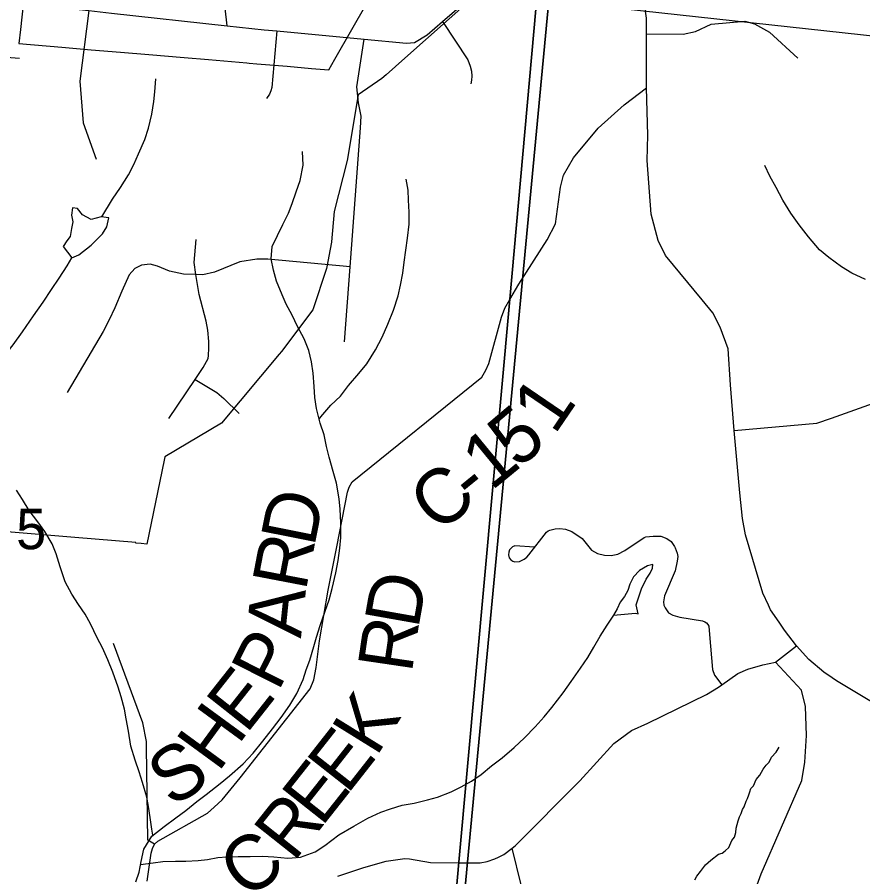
# Model space of a CAD drawing. Extents: x -8.2 to 38.5, y -0.1 to 21.9.
# Drawn here: x 3.486 to 4.362, y 19.383 to 20.274 of the extents above; entities that cross this region are included whole.
import ezdxf

# ---------------------------------------------------------------- set-up
doc = ezdxf.new("R2010")
doc.units = 0
for name, color, linetype in [('Default', 7, 'Continuous'), ('GM_X_Adjacent_County_Text', 7, 'Continuous'), ('GM_X_Airport_Location_Class_2', 7, 'Continuous'), ('GM_X_Airport_Location_Class_3', 7, 'Continuous'), ('GM_X_County_Road_Text', 7, 'Continuous'), ('GM_X_Minor_Lake', 7, 'Continuous'), ('GM_X_Minor_Lake_Text', 7, 'Continuous'), ('GM_X_Minor_River', 7, 'Continuous'), ('GM_X_Township_Subdivision_Text', 7, 'Continuous'), ('GM_X_Township_Text', 7, 'Continuous')]:
    doc.layers.add(name, color=color, linetype=linetype)

msp = doc.modelspace()

# ---------------------------------------------------------------- linework, layer by layer
at = {"layer": 'Default'}
for points in [[(3.74862, 17.38985), (3.81842, 18.05156), (3.84352, 18.28947), (3.84494, 18.30297), (3.84719, 18.32786), (3.88536, 18.75168), (3.92891, 19.23533), (3.94356, 19.39793), (3.99614, 19.98173), (4.03018, 20.35971), (4.0404, 20.46486), (4.04668, 20.55326), (4.06654, 20.76352), (4.06663, 20.76446), (2.16338, 20.76446), (2.16338, 15.43171)], [(8.96338, 15.31357), (8.96338, 20.75346), (8.88416, 20.76446), (4.06663, 20.76446), (4.06654, 20.76352), (4.04668, 20.55326), (4.0404, 20.46486), (4.03018, 20.35971), (3.99614, 19.98173), (3.94356, 19.39793), (3.92891, 19.23533), (3.88536, 18.75168), (3.84719, 18.32786), (3.84494, 18.30297), (3.84352, 18.28947), (3.81842, 18.05156), (3.74862, 17.38985)], [(3.49175, 20.28691), (3.48904, 20.26121), (3.4875, 20.24657), (3.53196, 20.2428), (3.5624, 20.24022), (3.59288, 20.23764), (3.62229, 20.23515), (3.65879, 20.23206), (3.68405, 20.22993), (3.72387, 20.22656), (3.72626, 20.22635), (3.73406, 20.22569), (3.76545, 20.22303), (3.79065, 20.2209), (3.80861, 20.21938), (3.81483, 20.23026), (3.86514, 20.31832)], [(3.97947, 20.31326), (3.88745, 20.23157), (3.86804, 20.21435), (3.86374, 20.21054), (3.83913, 20.19362), (3.82773, 20.12542), (3.81406, 20.07248), (3.81135, 20.04106), (3.81132, 20.04078), (3.80616, 20.01345), (3.79213, 19.97065), (3.7595, 19.92752), (3.75727, 19.92456), (3.69736, 19.85322), (3.63873, 19.8181), (3.638, 19.81459), (3.61991, 19.72779), (3.6142, 19.72827), (3.60868, 19.72875), (3.60873, 19.729), (3.60878, 19.72925), (3.60879, 19.72934), (3.54558, 19.73451), (3.43813, 19.74337)]]:
    msp.add_lwpolyline(points, dxfattribs=at)
msp.add_lwpolyline([(5.1033, 20.76446), (4.07381, 20.76446), (4.03667, 20.29136), (5.04669, 20.18114)], close=True, dxfattribs=at)
at = {"layer": 'GM_X_Adjacent_County_Text'}
for points in [[(3.04131, 20.39747), (4.03667, 20.29136), (3.94314, 19.29912), (2.94081, 19.38227)], [(5.04669, 20.18114), (4.94575, 19.17922), (3.94314, 19.29912), (4.03667, 20.29136)]]:
    msp.add_lwpolyline(points, close=True, dxfattribs=at)
at = {"layer": 'GM_X_Airport_Location_Class_2'}
for points in [[(3.55998, 20.28074), (3.55059, 20.20767), (3.55425, 20.16455), (3.56755, 20.12681)], [(3.43722, 20.2317), (3.44684, 20.23441), (3.48826, 20.23155)], [(3.61965, 19.51696), (3.61955, 19.52302), (3.61596, 19.54255), (3.58565, 19.62476)], [(3.62796, 19.41673), (3.6211, 19.42077), (3.61965, 19.51696)]]:
    msp.add_lwpolyline(points, dxfattribs=at)
at = {"layer": 'GM_X_Airport_Location_Class_3'}
for points in [[(4.27528, 19.64689), (4.26654, 19.65962), (4.26429, 19.66442), (4.25843, 19.67694), (4.24066, 19.73726), (4.23737, 19.75437), (4.23452, 19.78069), (4.2286, 19.84539), (4.22509, 19.89298), (4.22259, 19.93011), (4.21439, 19.95264), (4.20666, 19.96755), (4.1957, 19.98093), (4.15753, 20.02702), (4.15006, 20.04228), (4.14289, 20.0697), (4.13845, 20.12525), (4.13921, 20.1517), (4.13801, 20.2007), (4.1378, 20.25685), (4.1378, 20.27308), (4.13582, 20.28733)], [(4.33027, 19.58913), (4.32164, 19.59502), (4.30602, 19.60807), (4.29351, 19.62219), (4.2811, 19.63841), (4.27528, 19.64689)], [(4.43234, 19.52705), (4.43082, 19.52824), (4.33497, 19.58592), (4.33027, 19.58913)]]:
    msp.add_lwpolyline(points, dxfattribs=at)
at = {"layer": 'GM_X_Minor_Lake_Text'}
for points in [[(3.54236, 20.02444), (3.54972, 20.02764), (3.56248, 20.03761), (3.57413, 20.0495), (3.57847, 20.05662), (3.58057, 20.06607), (3.57262, 20.067), (3.5623, 20.06419), (3.55329, 20.06895), (3.54812, 20.07552), (3.5432, 20.07639), (3.5419, 20.06882), (3.54326, 20.06196), (3.54197, 20.05477), (3.54064, 20.04645), (3.53713, 20.04197), (3.5332, 20.03636)], [(3.5332, 20.03636), (3.54236, 20.02444)], [(4.10388, 19.65404), (4.1264, 19.65601), (4.12942, 19.65557), (4.12735, 19.66473), (4.13265, 19.68132), (4.13743, 19.69146), (4.14174, 19.69744), (4.14414, 19.70271), (4.1446, 19.70649), (4.13887, 19.7051), (4.13079, 19.70034), (4.12457, 19.69365), (4.1206, 19.68614), (4.11856, 19.67973), (4.115, 19.67335), (4.11069, 19.66737), (4.10751, 19.66061)], [(4.10751, 19.66061), (4.10388, 19.65404)]]:
    msp.add_lwpolyline(points, dxfattribs=at)
at = {"layer": 'GM_X_Minor_River'}
for points in [[(3.57351, 20.0669), (3.58461, 20.08537), (3.59288, 20.09733), (3.60118, 20.11044), (3.60676, 20.12133), (3.61158, 20.13224), (3.61803, 20.14729), (3.62173, 20.15898), (3.62511, 20.17335), (3.62733, 20.1866), (3.62833, 20.19646), (3.62942, 20.21012)], [(3.60858, 19.37759), (3.61224, 19.38776), (3.61403, 19.39875), (3.617, 19.4116), (3.6253, 19.42509), (3.63808, 19.43504), (3.65008, 19.44388), (3.66052, 19.45161), (3.67177, 19.46084), (3.68144, 19.46821), (3.69616, 19.47964), (3.70584, 19.48738), (3.71983, 19.49997), (3.73036, 19.51112), (3.74016, 19.52343), (3.75034, 19.53611), (3.75937, 19.54806), (3.76842, 19.56077), (3.77555, 19.57276), (3.78198, 19.58743), (3.78526, 19.59724), (3.78892, 19.60741), (3.79306, 19.62138), (3.79596, 19.6312), (3.79967, 19.64327), (3.80497, 19.65835), (3.80905, 19.67004), (3.812, 19.68176), (3.81581, 19.69801), (3.8184, 19.71087), (3.82022, 19.72338), (3.82125, 19.73438), (3.82123, 19.74959), (3.82044, 19.76406), (3.81956, 19.77473), (3.81653, 19.79077), (3.81302, 19.80302), (3.8092, 19.81794), (3.80643, 19.82903), (3.80368, 19.84089), (3.79979, 19.85315), (3.79598, 19.86845), (3.79435, 19.87952), (3.79348, 19.89094), (3.7923, 19.90504), (3.79068, 19.91649), (3.78793, 19.92834), (3.78328, 19.94062), (3.77637, 19.95333), (3.77057, 19.96488), (3.76438, 19.97644), (3.76044, 19.98604), (3.75432, 20.00026), (3.75118, 20.01174), (3.7488, 20.02358), (3.74986, 20.0361), (3.76106, 20.05902), (3.76704, 20.07066), (3.7707, 20.08084), (3.77479, 20.0929), (3.77888, 20.10459), (3.78192, 20.12048), (3.7815, 20.13456)], [(4.36502, 20.00211), (4.35074, 20.00854), (4.33988, 20.01526), (4.32681, 20.02471), (4.31713, 20.03293), (4.30566, 20.04614), (4.29608, 20.05853), (4.28764, 20.07091), (4.27923, 20.08442), (4.27232, 20.09751), (4.26576, 20.10908), (4.26071, 20.12023)], [(3.79881, 19.85708), (3.80033, 19.8596), (3.81088, 19.87189), (3.82061, 19.88116), (3.82923, 19.89197), (3.83979, 19.90464), (3.84802, 19.91471), (3.8571, 19.92894), (3.86388, 19.94208), (3.8699, 19.95562), (3.87558, 19.97031), (3.88049, 19.98501), (3.88304, 19.99598), (3.88524, 20.00847), (3.88665, 20.01984), (3.88847, 20.03234), (3.8903, 20.04485), (3.89178, 20.05926), (3.89209, 20.0718), (3.89125, 20.08436), (3.89074, 20.09464), (3.88873, 20.1061)], [(3.44322, 19.89773), (3.44485, 19.89944), (3.45526, 19.90565), (3.46886, 19.91787), (3.48141, 19.93429), (3.49124, 19.94774), (3.50265, 19.96419), (3.5125, 19.97839), (3.52117, 19.99149), (3.52906, 20.00346), (3.53735, 20.01619), (3.54236, 20.02444)], [(3.6263, 19.42586), (3.6251, 19.43232), (3.62348, 19.44415), (3.62186, 19.45559), (3.6202, 19.46552), (3.61562, 19.48046), (3.61209, 19.49157), (3.60783, 19.50384), (3.60362, 19.5184), (3.60095, 19.53367), (3.5986, 19.54666), (3.59694, 19.55658), (3.59344, 19.56922), (3.59027, 19.57956), (3.58495, 19.5949), (3.57955, 19.60758), (3.57416, 19.62026), (3.56871, 19.63065), (3.56183, 19.64489), (3.55599, 19.65492), (3.5494, 19.66497), (3.54244, 19.67578), (3.53552, 19.6885), (3.5302, 19.70422), (3.52597, 19.71763), (3.52204, 19.72799), (3.51437, 19.74072), (3.50701, 19.75079), (3.49817, 19.76241), (3.49123, 19.77399), (3.485, 19.78364)], [(3.61348, 19.39539), (3.62653, 19.3973), (3.63682, 19.39857), (3.64975, 19.39902), (3.66039, 19.39914), (3.67333, 19.39958), (3.68286, 19.40087), (3.69355, 19.40289), (3.70306, 19.40342), (3.71485, 19.40389), (3.72701, 19.40398), (3.73993, 19.40404), (3.7517, 19.40337), (3.76611, 19.40226), (3.77943, 19.40308), (3.79438, 19.4088), (3.80442, 19.4154), (3.81913, 19.42644), (3.83454, 19.43519), (3.84918, 19.44358), (3.86263, 19.44972), (3.8726, 19.45328), (3.88485, 19.45716), (3.89706, 19.45915), (3.91082, 19.46261), (3.92115, 19.4654), (3.93534, 19.47076), (3.94573, 19.47621), (3.95651, 19.48203), (3.96656, 19.48901), (3.97741, 19.49787), (3.98825, 19.50597), (4.00067, 19.5167), (4.01155, 19.5267), (4.02247, 19.53822), (4.03184, 19.54864), (4.03967, 19.55833), (4.05144, 19.57364), (4.0597, 19.58522), (4.06953, 19.59905), (4.07702, 19.61028), (4.08336, 19.62077), (4.08972, 19.6324), (4.09721, 19.64362), (4.10392, 19.65411)], [(4.18806, 19.3796), (4.19006, 19.38335), (4.194, 19.38819), (4.19715, 19.39229), (4.19913, 19.39528), (4.20459, 19.40008), (4.21236, 19.40633), (4.21619, 19.40737), (4.21929, 19.40956), (4.2232, 19.41326), (4.22643, 19.4204), (4.22918, 19.42376), (4.23045, 19.42867), (4.23096, 19.43323), (4.23182, 19.43701), (4.23306, 19.44078), (4.23432, 19.44493), (4.23593, 19.44831), (4.23756, 19.45246), (4.23916, 19.45546), (4.24122, 19.46111), (4.24244, 19.46412), (4.24406, 19.46789), (4.2449, 19.47091), (4.24614, 19.4743), (4.24888, 19.47727), (4.25171, 19.48366), (4.25525, 19.48813), (4.25885, 19.4945), (4.262, 19.4986), (4.26512, 19.50156), (4.26755, 19.50682), (4.27225, 19.51202), (4.27543, 19.51726)]]:
    msp.add_lwpolyline(points, dxfattribs=at)
at = {"layer": 'GM_X_Township_Subdivision_Text'}
for points in [[(3.70334, 20.26515), (3.69889, 20.30491), (3.70069, 20.31626), (3.70446, 20.33023), (3.70826, 20.34533), (3.71868, 20.45162), (3.72983, 20.56541), (3.73166, 20.5841), (3.73566, 20.60718), (3.74229, 20.6363), (3.74547, 20.65025), (3.7532, 20.67095), (3.76429, 20.68891), (3.77524, 20.70155)], [(3.92642, 20.26947), (3.95278, 20.22978), (3.95528, 20.22326), (3.9564, 20.21784), (3.95693, 20.21296), (3.9567, 20.20877), (3.95596, 20.205)], [(4.1378, 20.25685), (4.17596, 20.25619), (4.18868, 20.25926), (4.2049, 20.26677), (4.23994, 20.26969), (4.24975, 20.26717), (4.26549, 20.25842), (4.29485, 20.23147)], [(3.75487, 20.25972), (3.74951, 20.20106), (3.74856, 20.19747), (3.74712, 20.19425), (3.74392, 20.1898)], [(3.82505, 19.93738), (3.83086, 20.0153), (3.84158, 20.15924), (3.84227, 20.17138), (3.83957, 20.18513), (3.83771, 20.20189), (3.84519, 20.2511)], [(4.00553, 19.99706), (4.03479, 20.04307), (4.04356, 20.05957), (4.04869, 20.09782), (4.05204, 20.11027), (4.06237, 20.12825), (4.08783, 20.15877), (4.11466, 20.18317), (4.13801, 20.2007)], [(3.64296, 19.85799), (3.67016, 19.89834), (3.67847, 19.91067), (3.68357, 19.92013), (3.68409, 19.92306), (3.68424, 19.93082), (3.68423, 19.93784), (3.68323, 19.94954), (3.68156, 19.95884), (3.67426, 19.98638), (3.67098, 20.00712), (3.669, 20.01957), (3.67112, 20.04345)], [(3.83086, 20.0153), (3.74548, 20.02297), (3.73408, 20.02326), (3.71653, 20.02028), (3.69004, 20.00954), (3.67819, 20.0068), (3.67098, 20.00712), (3.65807, 20.00768), (3.64371, 20.0107), (3.63129, 20.01595), (3.62336, 20.01805), (3.6146, 20.01675), (3.60767, 20.0135), (3.60181, 20.00682), (3.59417, 19.98991), (3.5869, 19.97262), (3.58089, 19.96023), (3.57489, 19.94822), (3.5376, 19.88495)], [(4.2286, 19.84539), (4.31457, 19.85306), (4.32971, 19.85811), (4.45428, 19.90299), (4.46917, 19.90566), (4.48401, 19.90643), (4.49687, 19.9042), (4.51236, 19.9004), (4.62775, 19.84887)], [(3.67016, 19.89834), (3.69265, 19.88485), (3.69971, 19.8786), (3.71566, 19.863)], [(4.02194, 19.72465), (4.00151, 19.72578), (3.9992, 19.72473), (3.9973, 19.72319), (3.99605, 19.72181), (3.9951, 19.71927), (3.99473, 19.71654), (3.9956, 19.71339), (3.99719, 19.71152), (3.99939, 19.70996), (4.00129, 19.70947), (4.00623, 19.70967), (4.01125, 19.71214), (4.01384, 19.71413), (4.01595, 19.71652), (4.03426, 19.74014), (4.03588, 19.74143), (4.03776, 19.74229), (4.04311, 19.74361), (4.04804, 19.7438), (4.05409, 19.74321), (4.06044, 19.7407), (4.07117, 19.73347), (4.08096, 19.72134), (4.08728, 19.71807), (4.09442, 19.71629), (4.10123, 19.71604), (4.10811, 19.71731), (4.11545, 19.72121), (4.13548, 19.73449), (4.1372, 19.73521), (4.14481, 19.73607), (4.15276, 19.73578), (4.15913, 19.73364), (4.16356, 19.73045), (4.16679, 19.72539), (4.16753, 19.7238), (4.16957, 19.71846), (4.17021, 19.71469), (4.16963, 19.71011), (4.16775, 19.69993), (4.15656, 19.67415), (4.15556, 19.66774), (4.15594, 19.66442), (4.15723, 19.6616), (4.16084, 19.65653), (4.1653, 19.65409), (4.17242, 19.65193), (4.19578, 19.64804), (4.19833, 19.64717), (4.20026, 19.64597), (4.20152, 19.64441), (4.2024, 19.64248), (4.20323, 19.63409), (4.20643, 19.59754), (4.2085, 19.59177), (4.21585, 19.58179)], [(3.81792, 19.38332), (3.8448, 19.39258), (3.86816, 19.39894), (3.88759, 19.40163), (3.89235, 19.40147), (3.91398, 19.39763), (3.94379, 19.39741), (3.96553, 19.39725), (3.97283, 19.39864), (3.98066, 19.40147), (3.98442, 19.40303), (3.99005, 19.40585), (3.99858, 19.41241), (4.00181, 19.41489), (4.06874, 19.48227), (4.1039, 19.52084), (4.12222, 19.53459), (4.13918, 19.54194), (4.20018, 19.57196), (4.21259, 19.57947), (4.21585, 19.58179), (4.23244, 19.59354), (4.24284, 19.5981), (4.25855, 19.60245), (4.27155, 19.60539), (4.29351, 19.62219)], [(4.23007, 19.31311), (4.25663, 19.38578), (4.29887, 19.48254), (4.30185, 19.50179), (4.30363, 19.52944), (4.30284, 19.55945), (4.29853, 19.57631), (4.27155, 19.60539)], [(3.90796, 19.19324), (3.91905, 19.21637), (3.92644, 19.23166), (3.92915, 19.23481), (3.94545, 19.25374), (3.98513, 19.30163), (3.99989, 19.32158), (4.00292, 19.32788), (4.00509, 19.33469), (4.00818, 19.34676), (4.00883, 19.35845), (4.0088, 19.36627), (4.0079, 19.37444), (3.99858, 19.41241)]]:
    msp.add_lwpolyline(points, dxfattribs=at)
at = {"layer": 'GM_X_Township_Text'}
for points in [[(3.52977, 20.28403), (3.55998, 20.28074), (3.58349, 20.27818), (3.70334, 20.26515), (3.74165, 20.26098), (3.75487, 20.25972), (3.84519, 20.2511), (3.88933, 20.24688), (3.89733, 20.24778), (3.91049, 20.25572), (3.92642, 20.26947), (4.03041, 20.35918), (4.03501, 20.36264)], [(3.62055, 19.37817), (3.62469, 19.40731), (3.62595, 19.41222), (3.62796, 19.41673), (3.63145, 19.41968), (3.68302, 19.44877), (3.69001, 19.45506), (3.69816, 19.46245), (3.71695, 19.48552), (3.78943, 19.57752), (3.79308, 19.58693), (3.79568, 19.59977), (3.79902, 19.62741), (3.80792, 19.67997), (3.81701, 19.72493), (3.82791, 19.78162), (3.82993, 19.78689), (3.83272, 19.79213), (3.96709, 19.90081), (3.97144, 19.90791), (3.97465, 19.91505), (3.98761, 19.96295), (3.99126, 19.97236), (3.99637, 19.9812), (4.00553, 19.99706)]]:
    msp.add_lwpolyline(points, dxfattribs=at)

# ---------------------------------------------------------------- texts
at = {"layer": 'GM_X_County_Road_Text'}
msp.add_text('5', height=0.04186, rotation=0.00001, dxfattribs=at).set_placement((3.48464, 19.72241))
at = {"layer": 'GM_X_Minor_Lake'}
for s, rotation, p in [('1', 55.73972, (4.04251, 19.83994)), ('5', 40.27495, (4.00464, 19.8049)), ('1', 39.39968, (3.97687, 19.78209)), ('C', 39.09868, (3.92231, 19.73771)), ('-', 39.16196, (3.95857, 19.76719)), ('D', 78.70184, (3.79349, 19.72378)), ('R', 79.14778, (3.78472, 19.67806)), ('D', 79.96215, (3.90131, 19.63888)), ('A', 84.06037, (3.77974, 19.6296)), ('R', 81.6215, (3.89458, 19.59314)), ('P', 63.23146, (3.75615, 19.57386)), ('E', 51.70966, (3.72312, 19.53)), ('K', 58.19867, (3.85788, 19.50625)), ('H', 53.83072, (3.69395, 19.49008)), ('E', 51.85101, (3.82769, 19.4672)), ('S', 33.63208, (3.64631, 19.4538)), ('E', 51.65807, (3.80119, 19.4337)), ('R', 51.59715, (3.77217, 19.39708)), ('C', 36.75827, (3.72328, 19.35798))]:
    msp.add_text(s, height=0.05682, rotation=rotation, dxfattribs=at).set_placement(p)

doc.saveas('drawing.dxf')
